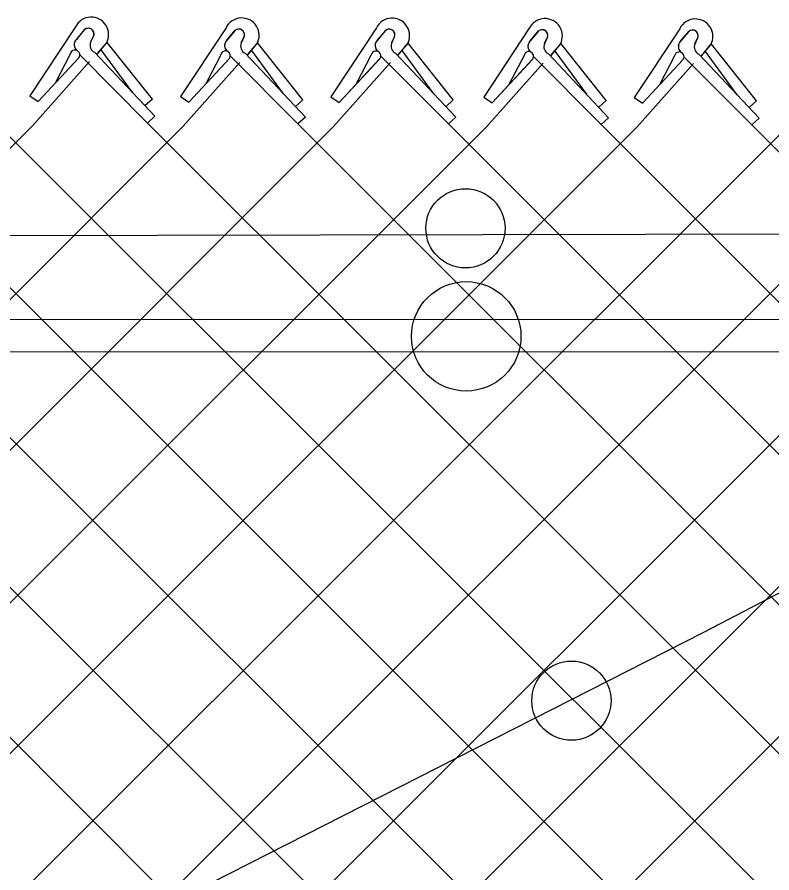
# Model space of a CAD drawing. Extents: x 0 to 2.85, y -0.1 to 1.83.
# Drawn here: x 0.49103 to 0.53143, y 1.35681 to 1.40262 of the extents above; entities that cross this region are included whole.
import ezdxf

# ---------------------------------------------------------------- set-up
doc = ezdxf.new("R2010")
doc.units = 0
doc.layers.add('sb_Chainlink Fence', color=7, linetype='Continuous')
doc.layers.add('sb_Existing Structural Steel', color=7, linetype='Continuous')

msp = doc.modelspace()

# ---------------------------------------------------------------- linework, layer by layer
at = {"layer": 'sb_Chainlink Fence'}
for p, q in [((0.49415208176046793, 1.4020973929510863), (0.4917156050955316, 1.3984084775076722)), ((0.49419967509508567, 1.4014286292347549), (0.4946447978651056, 1.401955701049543)), ((0.4946037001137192, 1.4019124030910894), (0.49419967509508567, 1.4014286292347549)), ((0.5022088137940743, 1.4020526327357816), (0.49977233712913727, 1.398363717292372)), ((0.5022564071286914, 1.4013838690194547), (0.5027015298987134, 1.4019109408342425)), ((0.5102616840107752, 1.4020469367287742), (0.5078252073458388, 1.3983580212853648)), ((0.5103092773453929, 1.4013781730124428), (0.5107544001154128, 1.4019052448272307)), ((0.5184418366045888, 1.4020183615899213), (0.5160053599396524, 1.3983294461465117)), ((0.5184894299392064, 1.4013495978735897), (0.5189345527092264, 1.4018766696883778)), ((0.5264953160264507, 1.4019979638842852), (0.5240588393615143, 1.3983090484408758)), ((0.4951258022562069, 1.4016268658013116), (0.4949622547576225, 1.401272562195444)), ((0.49496286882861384, 1.4012851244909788), (0.49512546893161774, 1.4016188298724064)), ((0.5026604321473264, 1.4018676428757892), (0.5022564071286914, 1.4013838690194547)), ((0.5031825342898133, 1.4015821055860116), (0.5030189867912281, 1.4012278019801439)), ((0.5030196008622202, 1.4012403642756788), (0.5031822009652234, 1.4015740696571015)), ((0.5107133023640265, 1.4018619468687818), (0.5103092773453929, 1.4013781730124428)), ((0.5112354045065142, 1.4015764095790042), (0.5110718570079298, 1.4012221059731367)), ((0.5110724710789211, 1.4012346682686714), (0.511235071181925, 1.4015683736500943)), ((0.51889345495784, 1.4018333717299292), (0.5184894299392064, 1.4013495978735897)), ((0.5194155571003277, 1.4015478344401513), (0.5192520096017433, 1.4011935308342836)), ((0.5192526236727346, 1.4012060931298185), (0.5194152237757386, 1.4015397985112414)), ((0.5265429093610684, 1.4013292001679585), (0.5269880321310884, 1.4018562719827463)), ((0.526946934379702, 1.401812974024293), (0.5265429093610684, 1.4013292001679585)), ((0.5274690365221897, 1.4015274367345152), (0.5273054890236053, 1.4011731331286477)), ((0.5273061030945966, 1.4011856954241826), (0.5274687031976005, 1.40151940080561)), ((0.4953091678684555, 1.4006376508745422), (0.49580437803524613, 1.4012238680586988)), ((0.49531572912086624, 1.4006465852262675), (0.49580686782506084, 1.401225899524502)), ((0.49580437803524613, 1.4012238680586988), (0.49584079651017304, 1.4012919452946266)), ((0.49584079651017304, 1.4012919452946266), (0.4958718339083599, 1.4013647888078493)), ((0.49826512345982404, 1.3982325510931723), (0.49585229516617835, 1.4012672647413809)), ((0.5033658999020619, 1.400592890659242), (0.5038611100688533, 1.4011791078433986)), ((0.5033724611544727, 1.4006018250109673), (0.503863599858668, 1.4011811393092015)), ((0.5038611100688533, 1.4011791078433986), (0.5038975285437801, 1.4012471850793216)), ((0.5038975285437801, 1.4012471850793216), (0.5039285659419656, 1.4013200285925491)), ((0.5063218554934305, 1.3981877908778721), (0.5039090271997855, 1.4012225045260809)), ((0.5114187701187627, 1.4005871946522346), (0.5119139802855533, 1.4011734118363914)), ((0.5114253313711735, 1.4005961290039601), (0.5119164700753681, 1.4011754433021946)), ((0.5119139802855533, 1.4011734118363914), (0.5119503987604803, 1.4012414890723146)), ((0.5119503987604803, 1.4012414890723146), (0.5119814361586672, 1.4013143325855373)), ((0.5143747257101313, 1.3981820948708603), (0.5119618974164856, 1.4012168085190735)), ((0.5195989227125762, 1.400558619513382), (0.5200941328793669, 1.4011448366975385)), ((0.5196054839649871, 1.4005675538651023), (0.5200966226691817, 1.4011468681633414)), ((0.5200941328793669, 1.4011448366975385), (0.5201305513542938, 1.4012129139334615)), ((0.5201305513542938, 1.4012129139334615), (0.5201615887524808, 1.4012857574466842)), ((0.5225548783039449, 1.3981535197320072), (0.5201420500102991, 1.4011882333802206)), ((0.5276524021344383, 1.4005382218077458), (0.5281476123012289, 1.4011244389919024)), ((0.527658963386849, 1.4005471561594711), (0.5281501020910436, 1.4011264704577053)), ((0.5281476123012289, 1.4011244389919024), (0.5281840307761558, 1.4011925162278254)), ((0.5281840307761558, 1.4011925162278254), (0.5282150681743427, 1.401265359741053)), ((0.5306083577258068, 1.398133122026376), (0.5281955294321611, 1.4011678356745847)), ((0.4938747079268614, 1.4006418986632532), (0.4930630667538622, 1.399090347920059)), ((0.49437631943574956, 1.400590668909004), (0.49800366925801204, 1.3969479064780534)), ((0.4951740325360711, 1.4007331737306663), (0.49839946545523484, 1.397306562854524)), ((0.49722610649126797, 1.3985646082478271), (0.49552904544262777, 1.4008745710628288)), ((0.5019314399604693, 1.4005971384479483), (0.5011197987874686, 1.3990455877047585)), ((0.5024330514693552, 1.4005459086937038), (0.5060604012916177, 1.3969031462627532)), ((0.5032307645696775, 1.400688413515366), (0.5064561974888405, 1.397261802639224)), ((0.5052828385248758, 1.398519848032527), (0.5035857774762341, 1.4008298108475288)), ((0.5099843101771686, 1.400591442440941), (0.5091726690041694, 1.3990398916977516)), ((0.5104859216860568, 1.400540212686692), (0.5141132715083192, 1.396897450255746)), ((0.5112836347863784, 1.4006827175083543), (0.5145090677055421, 1.3972561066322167)), ((0.5133357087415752, 1.3985141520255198), (0.511638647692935, 1.4008241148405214)), ((0.5181644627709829, 1.400562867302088), (0.5173528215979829, 1.3990113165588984)), ((0.5186660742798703, 1.4005116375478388), (0.5222934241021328, 1.3968688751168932)), ((0.5194637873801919, 1.4006541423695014), (0.5226892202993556, 1.397227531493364)), ((0.5215158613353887, 1.3984855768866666), (0.5198188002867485, 1.4007955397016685)), ((0.5262179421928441, 1.4005424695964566), (0.525406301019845, 1.3989909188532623)), ((0.5275172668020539, 1.40063374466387), (0.5307426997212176, 1.3972071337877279)), ((0.5295693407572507, 1.3984651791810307), (0.5278722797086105, 1.4007751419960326)), ((0.46262175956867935, 1.4000823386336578), (0.5727127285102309, 1.2901233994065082)), ((0.4918596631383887, 1.396820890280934), (0.49489499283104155, 1.4002385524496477)), ((0.49216156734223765, 1.3981037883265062), (0.4943313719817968, 1.400441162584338)), ((0.49216156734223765, 1.3981037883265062), (0.49431756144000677, 1.400427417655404)), ((0.49991639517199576, 1.3967761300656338), (0.5029517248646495, 1.4001937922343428)), ((0.500218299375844, 1.398059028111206), (0.5023881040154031, 1.4003964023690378)), ((0.500218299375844, 1.398059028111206), (0.502374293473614, 1.400382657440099)), ((0.5079692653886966, 1.396770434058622), (0.5110045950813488, 1.4001880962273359)), ((0.5082711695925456, 1.398053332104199), (0.510440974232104, 1.4003907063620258)), ((0.5082711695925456, 1.398053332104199), (0.5104271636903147, 1.4003769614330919)), ((0.5161494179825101, 1.396741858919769), (0.5191847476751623, 1.4001595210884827)), ((0.5164513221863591, 1.398024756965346), (0.5186211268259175, 1.400362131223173)), ((0.5164513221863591, 1.398024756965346), (0.5186073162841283, 1.400348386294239)), ((0.5242028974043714, 1.3967214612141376), (0.5272382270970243, 1.4001391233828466)), ((0.5245048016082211, 1.3980043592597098), (0.5266746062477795, 1.4003417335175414)), ((0.5245048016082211, 1.3980043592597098), (0.5266607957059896, 1.4003279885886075)), ((0.5267195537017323, 1.4004912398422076), (0.5303469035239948, 1.396848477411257)), ((0.4917156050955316, 1.3984084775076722), (0.49216156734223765, 1.3981037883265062)), ((0.49826512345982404, 1.3982325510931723), (0.4978693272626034, 1.3978738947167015)), ((0.49977233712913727, 1.398363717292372), (0.500218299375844, 1.398059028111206)), ((0.5078252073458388, 1.3983580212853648), (0.5082711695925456, 1.398053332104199)), ((0.5160053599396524, 1.3983294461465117), (0.5164513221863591, 1.398024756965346)), ((0.5240588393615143, 1.3983090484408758), (0.5245048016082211, 1.3980043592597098)), ((0.5063218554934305, 1.3981877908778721), (0.5059260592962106, 1.3978291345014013)), ((0.5143747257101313, 1.3981820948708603), (0.5139789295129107, 1.3978234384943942)), ((0.5225548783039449, 1.3981535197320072), (0.5221590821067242, 1.3977948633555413)), ((0.5306083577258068, 1.398133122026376), (0.5302125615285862, 1.3977744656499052)), ((0.49839946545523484, 1.397306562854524), (0.49800366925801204, 1.3969479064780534)), ((0.45770253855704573, 1.396945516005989), (0.5645444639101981, 1.2901866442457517)), ((0.47383350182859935, 1.3968921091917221), (0.5807009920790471, 1.290162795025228)), ((0.48188698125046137, 1.396871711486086), (0.5887022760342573, 1.2901449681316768)), ((0.48994125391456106, 1.3968883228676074), (0.5968935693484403, 1.290086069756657)), ((0.49800366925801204, 1.3969479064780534), (0.6048305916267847, 1.2902225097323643)), ((0.5064561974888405, 1.397261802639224), (0.5060604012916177, 1.3969031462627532)), ((0.5060604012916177, 1.3969031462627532), (0.6129605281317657, 1.2899930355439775)), ((0.5145090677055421, 1.3972561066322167), (0.5141132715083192, 1.396897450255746)), ((0.5141132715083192, 1.396897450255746), (0.6209512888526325, 1.2900525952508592)), ((0.5226892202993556, 1.397227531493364), (0.5222934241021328, 1.3968688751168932)), ((0.5222934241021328, 1.3968688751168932), (0.6290589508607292, 1.2900045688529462)), ((0.5307426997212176, 1.3972071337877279), (0.5303469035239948, 1.396848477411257)), ((0.5303469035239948, 1.396848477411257), (0.6370297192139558, 1.290032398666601)), ((0.3852126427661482, 1.2900916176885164), (0.4918596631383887, 1.396820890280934)), ((0.3932669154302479, 1.2900750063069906), (0.49991639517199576, 1.3967761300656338)), ((0.40132933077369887, 1.2900154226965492), (0.5079692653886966, 1.396770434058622)), ((0.4093860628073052, 1.2900601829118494), (0.5161494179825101, 1.396741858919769)), ((0.4174389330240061, 1.2900658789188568), (0.5242028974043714, 1.3967214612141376)), ((0.4254680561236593, 1.2900712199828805), (0.5322571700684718, 1.3967380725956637)), ((0.4335215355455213, 1.2900916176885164), (0.5403195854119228, 1.3967976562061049)), ((0.44157580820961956, 1.2900750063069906), (0.5483763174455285, 1.3967528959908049)), ((0.44963822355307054, 1.2900154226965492), (0.55642918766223, 1.3967471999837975)), ((0.45769495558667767, 1.2900601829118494), (0.5645051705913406, 1.3967459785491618))]:
    msp.add_line(p, q, dxfattribs=at)
for centre, radius, start, end in [((0.4949905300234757, 1.4016826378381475), 0.0009354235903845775, 330.7731305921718, 153.67978342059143), ((0.5030472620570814, 1.4016378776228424), 0.0009354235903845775, 330.7731305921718, 153.67978342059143), ((0.5111001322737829, 1.4016321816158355), 0.0009354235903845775, 330.7731305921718, 153.67978342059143), ((0.5192802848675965, 1.4016036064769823), 0.0009354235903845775, 330.7731305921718, 153.67978342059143), ((0.5273337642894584, 1.4015832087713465), 0.0009354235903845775, 330.7731305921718, 153.67978342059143), ((0.494836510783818, 1.4017179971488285), 0.00030330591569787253, 342.5147558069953, 140.13680881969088), ((0.49483760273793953, 1.401719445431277), 0.00030494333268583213, 340.73435754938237, 129.21739859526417), ((0.5028932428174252, 1.4016732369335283), 0.00030330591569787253, 342.5147558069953, 140.13680881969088), ((0.502894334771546, 1.4016746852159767), 0.00030494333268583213, 340.73435754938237, 129.21739859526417), ((0.5109461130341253, 1.4016675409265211), 0.00030330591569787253, 342.5147558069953, 140.13680881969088), ((0.5109472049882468, 1.4016689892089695), 0.00030494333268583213, 340.73435754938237, 129.21739859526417), ((0.5191262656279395, 1.4016389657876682), 0.00030330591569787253, 342.5147558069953, 140.13680881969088), ((0.5191273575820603, 1.4016404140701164), 0.00030494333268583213, 340.73435754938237, 129.21739859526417), ((0.5271797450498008, 1.4016185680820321), 0.00030330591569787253, 342.5147558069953, 140.13680881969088), ((0.5271808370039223, 1.4016200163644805), 0.00030494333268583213, 340.73435754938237, 129.21739859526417), ((0.494469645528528, 1.401145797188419), 0.0003909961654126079, 133.66718540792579, 232.2343578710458), ((0.49445913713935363, 1.401145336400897), 0.0003843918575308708, 140.20166010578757, 233.0052527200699), ((0.4953499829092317, 1.4011132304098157), 0.00041880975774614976, 156.48328493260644, 245.15783350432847), ((0.5025158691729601, 1.401100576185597), 0.0003843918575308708, 140.20166010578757, 233.0052527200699), ((0.5025263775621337, 1.4011010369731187), 0.0003909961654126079, 133.66718540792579, 232.2343578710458), ((0.5034067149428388, 1.4010684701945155), 0.00041880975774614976, 156.48328493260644, 245.15783350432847), ((0.5105687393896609, 1.4010948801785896), 0.0003843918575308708, 140.20166010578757, 233.0052527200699), ((0.5105792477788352, 1.4010953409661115), 0.0003909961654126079, 133.66718540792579, 232.2343578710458), ((0.5114595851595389, 1.4010627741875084), 0.00041880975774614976, 156.48328493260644, 245.15783350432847), ((0.5187488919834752, 1.401066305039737), 0.0003843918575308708, 140.20166010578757, 233.0052527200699), ((0.5187594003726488, 1.4010667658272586), 0.0003909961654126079, 133.66718540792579, 232.2343578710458), ((0.5196397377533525, 1.4010341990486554), 0.00041880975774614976, 156.48328493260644, 245.15783350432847), ((0.5268023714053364, 1.4010459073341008), 0.0003843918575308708, 140.20166010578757, 233.0052527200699), ((0.5268128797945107, 1.4010463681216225), 0.0003909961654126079, 133.66718540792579, 232.2343578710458), ((0.5276932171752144, 1.4010138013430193), 0.00041880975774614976, 156.48328493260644, 245.15783350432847), ((0.49412668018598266, 1.400597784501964), 0.00025580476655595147, 319.02146199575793, 170.0695590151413), ((0.5021834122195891, 1.400553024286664), 0.00025580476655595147, 319.02146199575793, 170.0695590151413), ((0.5102362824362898, 1.4005473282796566), 0.00025580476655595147, 319.02146199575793, 170.0695590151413), ((0.5184164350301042, 1.4005187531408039), 0.00025580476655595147, 319.02146199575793, 170.0695590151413), ((0.5264699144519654, 1.4004983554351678), 0.00025580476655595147, 319.02146199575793, 170.0695590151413)]:
    msp.add_arc(centre, radius, start, end, dxfattribs=at)
at = {"layer": 'sb_Existing Structural Steel'}
for p, q in [((0.5429799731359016, 1.3864144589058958), (0.37361601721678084, 1.3864799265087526)), ((0.5429793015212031, 1.3846769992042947), (0.37361534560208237, 1.3847424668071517)), ((0.5489481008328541, 1.380666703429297), (0.527767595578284, 1.3696815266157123)), ((0.527767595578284, 1.3696815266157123), (0.4637439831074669, 1.337112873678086))]:
    msp.add_line(p, q, dxfattribs=at)
msp.add_lwpolyline([(0.5507821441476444, 1.3910277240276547), (0.36789482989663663, 1.3906586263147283)], dxfattribs=at)
for centre, radius in [((0.5150268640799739, 1.3913120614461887), 0.0021204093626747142), ((0.5150665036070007, 1.3855265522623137), 0.002929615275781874), ((0.5206976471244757, 1.3660243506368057), 0.0021204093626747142)]:
    msp.add_circle(centre, radius, dxfattribs=at)

doc.saveas('drawing.dxf')
